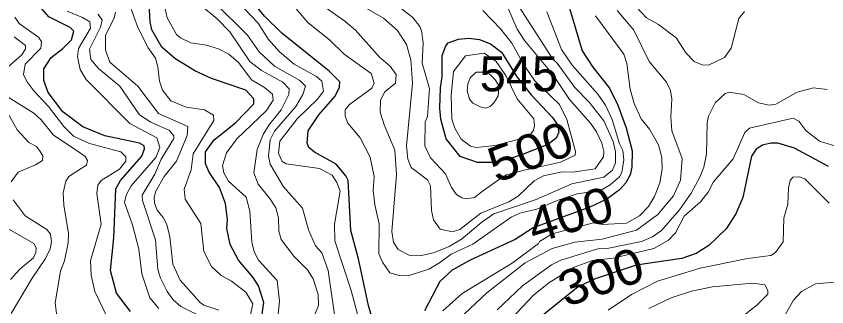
# Model space of a CAD drawing. Extents: x 673.6 to 698.9, y 7012 to 7040.1.
# Drawn here: x 684.337 to 686.183, y 7038.267 to 7038.929 of the extents above; entities that cross this region are included whole.
import ezdxf
from ezdxf.enums import TextEntityAlignment as Align

# ---------------------------------------------------------------- set-up
doc = ezdxf.new("R2010")
doc.units = 0
doc.header["$LTSCALE"] = 0.032
doc.layers.add('1', color=7, linetype='Continuous', lineweight=25)
doc.layers.add('2', color=7, linetype='Continuous', lineweight=13)
doc.layers.add('21', color=7, linetype='Continuous')
doc.layers.add('61', color=7, linetype='Continuous')

msp = doc.modelspace()

# ---------------------------------------------------------------- linework, layer by layer
at = {"layer": '1'}
for points in [[(685.584, 7038.9913), (685.626, 7038.85), (685.65, 7038.8129), (685.6885, 7038.765), (685.7073, 7038.7267), (685.7261, 7038.6745), (685.7399, 7038.6224), (685.7393, 7038.5853), (685.7352, 7038.5674), (685.7253, 7038.5493), (685.7108, 7038.5333), (685.6826, 7038.5122), (685.6432, 7038.4939), (685.5873, 7038.4734), (685.5141, 7038.4466), (685.4735, 7038.4201), (685.3708, 7038.3735), (685.3296, 7038.3502), (685.3016, 7038.3243), (685.2671, 7038.2575)], [(684.8953, 7038.2399), (684.901, 7038.2765), (684.8886, 7038.3146), (684.8764, 7038.3339), (684.8427, 7038.3731), (684.824, 7038.4092), (684.8166, 7038.4453), (684.8181, 7038.4654), (684.813, 7038.5024), (684.7994, 7038.539), (684.7763, 7038.5741), (684.7676, 7038.5928), (684.7679, 7038.6204), (684.7872, 7038.6472), (684.8361, 7038.6862), (684.8781, 7038.7295), (684.8781, 7038.7407), (684.8596, 7038.7604), (684.7812, 7038.7872), (684.7438, 7038.8049), (684.6983, 7038.8327), (684.6681, 7038.8587), (684.6454, 7038.8983), (684.6415, 7038.9161), (684.639, 7038.9713)], [(685.1511, 7038.2284), (685.1391, 7038.2698), (685.1165, 7038.3762), (685.0992, 7038.4411), (685.0931, 7038.5548), (685.0877, 7038.5656), (685.0654, 7038.5919), (685.016, 7038.6193), (685.0034, 7038.6303), (684.9998, 7038.6397), (685.0018, 7038.6682), (685.0258, 7038.7042), (685.0632, 7038.7468), (685.0735, 7038.7675), (685.0742, 7038.7795), (685.0493, 7038.8037), (684.9414, 7038.8902), (684.9021, 7038.9288), (684.8656, 7038.9744)], [(684.597, 7038.2567), (684.5649, 7038.2981), (684.5516, 7038.3496), (684.5586, 7038.4245), (684.5633, 7038.5354), (684.5743, 7038.5544), (684.623, 7038.6105), (684.629, 7038.6269), (684.6282, 7038.6335), (684.6176, 7038.6395), (684.5384, 7038.6562), (684.4882, 7038.6773), (684.4424, 7038.7114), (684.4096, 7038.7554), (684.3991, 7038.7827), (684.3992, 7038.8089), (684.4161, 7038.8349), (684.4429, 7038.8552), (684.4628, 7038.8752), (684.4679, 7038.895), (684.4598, 7038.903), (684.4112, 7038.9276), (684.3854, 7038.9565)], [(686.187, 7038.5863), (686.1095, 7038.6282), (686.0721, 7038.6396), (686.0557, 7038.6396), (686.0373, 7038.6353), (686.0224, 7038.6258), (686.0116, 7038.6103), (685.992, 7038.5162), (685.9762, 7038.4789), (685.954, 7038.4449), (685.9147, 7038.4064), (685.8861, 7038.3888), (685.8528, 7038.3769), (685.7488, 7038.3619), (685.6556, 7038.3309), (685.6171, 7038.3126), (685.5044, 7038.2224), (685.4441, 7038.1818), (685.3884, 7038.156)]]:
    msp.add_lwpolyline(points, dxfattribs=at)
msp.add_lwpolyline([(685.4778, 7038.7902), (685.5102, 7038.7497), (685.5581, 7038.6986), (685.5698, 7038.6818), (685.5729, 7038.665), (685.567, 7038.6513), (685.5478, 7038.6367), (685.4939, 7038.6152), (685.4608, 7038.6041), (685.4202, 7038.5954), (685.3874, 7038.5959), (685.3479, 7038.6094), (685.3164, 7038.6498), (685.3038, 7038.6942), (685.3014, 7038.7199), (685.303, 7038.7657), (685.3071, 7038.7909), (685.3071, 7038.8396), (685.3152, 7038.8615), (685.3207, 7038.8681), (685.3441, 7038.8771), (685.3678, 7038.8787), (685.3921, 7038.8758), (685.4171, 7038.8659), (685.442, 7038.8471)], close=True, dxfattribs=at)
at = {"layer": '2'}
for points in [[(685.4607, 7038.9855), (685.5594, 7038.8314), (685.5692, 7038.822), (685.6096, 7038.7663), (685.6418, 7038.733), (685.6757, 7038.6906), (685.6964, 7038.6437), (685.7023, 7038.6199), (685.7023, 7038.5948), (685.6952, 7038.5783), (685.6758, 7038.5623), (685.6027, 7038.5474), (685.5213, 7038.5113), (685.4247, 7038.4785), (685.3973, 7038.4601), (685.3511, 7038.4209), (685.3228, 7038.4045), (685.2872, 7038.3901), (685.2561, 7038.3833), (685.2336, 7038.3839), (685.2065, 7038.3977), (685.1959, 7038.4142), (685.1921, 7038.4388), (685.2027, 7038.5682), (685.1995, 7038.6241), (685.1748, 7038.6816), (685.1657, 7038.7107), (685.1667, 7038.7375), (685.1764, 7038.7569), (685.2008, 7038.7767), (685.2026, 7038.7959), (685.1889, 7038.8151), (685.1653, 7038.8349), (685.1093, 7038.8974), (685.0855, 7038.9179), (684.9937, 7038.9831)], [(685.456, 7038.9507), (685.4779, 7038.8996), (685.4947, 7038.8735), (685.5589, 7038.7964), (685.5975, 7038.7394), (685.6454, 7038.6851), (685.659, 7038.6656), (685.6711, 7038.6396), (685.6751, 7038.6218), (685.6744, 7038.6088), (685.6556, 7038.5815), (685.6045, 7038.5739), (685.5807, 7038.5747), (685.5377, 7038.5655), (685.5169, 7038.5543), (685.4799, 7038.5192), (685.4591, 7038.5065), (685.395, 7038.4801), (685.3471, 7038.4431), (685.3309, 7038.4378), (685.3024, 7038.4441), (685.2873, 7038.4648), (685.2825, 7038.4864), (685.2806, 7038.5429), (685.2733, 7038.5565), (685.2368, 7038.5843), (685.2292, 7038.6031), (685.2258, 7038.6335), (685.2397, 7038.7764), (685.2357, 7038.8299), (685.2257, 7038.8647), (685.2055, 7038.8966), (685.1737, 7038.9243), (685.0378, 7039.0032)], [(685.126, 7038.205), (685.0997, 7038.3044), (685.0623, 7038.4174), (685.0614, 7038.4555), (685.0744, 7038.5304), (685.0673, 7038.5503), (685.0561, 7038.5667), (685.0276, 7038.5818), (684.9519, 7038.5925), (684.9425, 7038.5984), (684.934, 7038.617), (684.9374, 7038.6444), (684.9764, 7038.6952), (685.0233, 7038.7404), (685.0363, 7038.7583), (685.0326, 7038.7812), (685.0208, 7038.7918), (684.9695, 7038.82), (684.9365, 7038.8475), (684.9114, 7038.8761), (684.888, 7038.9132), (684.8245, 7038.98)], [(684.9525, 7038.9723), (685.0009, 7038.9146), (685.051, 7038.8744), (685.0839, 7038.8424), (685.1451, 7038.7982), (685.1519, 7038.7768), (685.1466, 7038.7652), (685.0962, 7038.7278), (685.0862, 7038.7159), (685.0864, 7038.7015), (685.0923, 7038.685), (685.1205, 7038.6523), (685.1427, 7038.6082), (685.1518, 7038.564), (685.1502, 7038.5317), (685.1535, 7038.4992), (685.1633, 7038.4559), (685.1631, 7038.3875), (685.1709, 7038.3684), (685.1879, 7038.3446), (685.2123, 7038.3373), (685.234, 7038.3388), (685.2765, 7038.3528), (685.3012, 7038.367), (685.3277, 7038.3873), (685.3766, 7038.4094), (685.464, 7038.4711), (685.4838, 7038.4801), (685.5227, 7038.4891), (685.569, 7038.5094), (685.6146, 7038.5244), (685.6676, 7038.5318), (685.6897, 7038.5448), (685.7114, 7038.5632), (685.7167, 7038.5731), (685.7212, 7038.6015), (685.7189, 7038.6232), (685.7113, 7038.6385), (685.6948, 7038.6941), (685.6795, 7038.7264), (685.6618, 7038.7514), (685.6032, 7038.8177), (685.5793, 7038.8529), (685.5453, 7038.9391)], [(684.8674, 7038.2353), (684.8756, 7038.2739), (684.8594, 7038.3007), (684.8269, 7038.3252), (684.803, 7038.3389), (684.7814, 7038.3591), (684.7641, 7038.3928), (684.7575, 7038.4565), (684.7218, 7038.5126), (684.7189, 7038.5351), (684.7351, 7038.5788), (684.7394, 7038.6157), (684.7868, 7038.6912), (684.7863, 7038.7037), (684.7656, 7038.716), (684.7235, 7038.7216), (684.6889, 7038.736), (684.6698, 7038.7608), (684.6633, 7038.7807), (684.6595, 7038.8138), (684.6538, 7038.8332), (684.6372, 7038.8571), (684.614, 7038.9032), (684.594, 7038.958)], [(684.674, 7038.9569), (684.6803, 7038.9253), (684.7018, 7038.8873), (684.7105, 7038.88), (684.7345, 7038.8686), (684.7702, 7038.8632), (684.7971, 7038.8548), (684.8211, 7038.8427), (684.8436, 7038.8228), (684.8728, 7038.7839), (684.9026, 7038.7665), (684.9202, 7038.7514), (684.9217, 7038.7377), (684.9071, 7038.7146), (684.8392, 7038.6499), (684.8159, 7038.6178), (684.8068, 7038.5893), (684.8093, 7038.572), (684.8204, 7038.5529), (684.8601, 7038.5166), (684.8691, 7038.4851), (684.8733, 7038.4143), (684.879, 7038.3926), (684.8889, 7038.3734), (684.9313, 7038.3268), (684.9366, 7038.2802), (684.9307, 7038.2216)], [(685.0071, 7038.2251), (685.0252, 7038.2702), (685.0245, 7038.2954), (685.0134, 7038.3311), (685.0005, 7038.3509), (684.9688, 7038.3821), (684.94, 7038.4207), (684.9349, 7038.4391), (684.9339, 7038.4694), (684.9279, 7038.4923), (684.9147, 7038.5136), (684.8875, 7038.5465), (684.8782, 7038.5722), (684.8853, 7038.6254), (684.8989, 7038.6593), (684.9119, 7038.6807), (684.94, 7038.7156), (684.9577, 7038.751), (684.9587, 7038.7635), (684.9439, 7038.7784), (684.8953, 7038.8056), (684.8691, 7038.8261), (684.8235, 7038.8933), (684.7945, 7038.9231), (684.7584, 7038.9523)], [(684.7867, 7038.962), (684.8632, 7038.8861), (684.89, 7038.8481), (684.9251, 7038.8152), (684.9825, 7038.7825), (684.9954, 7038.7694), (684.9898, 7038.7504), (684.9736, 7038.7237), (684.9249, 7038.6672), (684.9152, 7038.6474), (684.9111, 7038.61), (684.9148, 7038.5918), (684.9452, 7038.5405), (684.9889, 7038.4921), (685.0022, 7038.4423), (685.0187, 7038.4063), (685.0332, 7038.3901), (685.0474, 7038.35), (685.0671, 7038.2123)], [(685.2107, 7038.9492), (685.2403, 7038.9258), (685.2561, 7038.9056), (685.2601, 7038.8959), (685.2635, 7038.8684), (685.2612, 7038.8217), (685.2783, 7038.7645), (685.2734, 7038.7005), (685.2686, 7038.6886), (685.2678, 7038.6339), (685.2805, 7038.6064), (685.3149, 7038.5696), (685.3287, 7038.539), (685.3398, 7038.5229), (685.3517, 7038.5151), (685.3618, 7038.5131), (685.3807, 7038.5164), (685.3983, 7038.5296), (685.4406, 7038.5604), (685.4535, 7038.5678), (685.494, 7038.5782), (685.5355, 7038.5871), (685.5767, 7038.5964), (685.6103, 7038.6121), (685.611, 7038.6207), (685.5911, 7038.6934), (685.5746, 7038.7279), (685.5176, 7038.7826), (685.4924, 7038.8197), (685.4661, 7038.8674), (685.441, 7038.8993), (685.3994, 7038.9418)], [(685.7499, 7038.9493), (685.7727, 7038.9253), (685.7999, 7038.9103), (685.8399, 7038.88), (685.8632, 7038.8445), (685.8813, 7038.8256), (685.8996, 7038.818), (685.9141, 7038.8172), (685.9503, 7038.8349), (685.9652, 7038.8564), (685.9833, 7038.9236), (685.9963, 7038.94)], [(684.4528, 7038.9402), (684.4878, 7038.9264), (684.5041, 7038.9164), (684.5059, 7038.902), (684.4781, 7038.8553), (684.4764, 7038.8372), (684.4823, 7038.8077), (684.4959, 7038.7845), (684.5957, 7038.6845), (684.657, 7038.6516), (684.6635, 7038.6297), (684.6546, 7038.6068), (684.5982, 7038.5429), (684.5872, 7038.5212), (684.5832, 7038.5044), (684.6012, 7038.454), (684.616, 7038.398), (684.6227, 7038.3418), (684.6409, 7038.2874), (684.6611, 7038.2634)], [(684.7669, 7038.2404), (684.7115, 7038.2678), (684.694, 7038.2832), (684.6803, 7038.3022), (684.6652, 7038.3325), (684.6592, 7038.3517), (684.6537, 7038.4197), (684.6243, 7038.5095), (684.6235, 7038.5217), (684.6521, 7038.5689), (684.6668, 7038.6031), (684.6956, 7038.6508), (684.6956, 7038.6565), (684.6855, 7038.6685), (684.6434, 7038.6879), (684.6177, 7038.7045), (684.5725, 7038.77), (684.524, 7038.8097), (684.5069, 7038.8304), (684.5034, 7038.8537), (684.5288, 7038.9039), (684.5321, 7038.9211), (684.5228, 7038.9339)], [(684.563, 7038.9384), (684.5594, 7038.9245), (684.5397, 7038.8858), (684.5396, 7038.852), (684.5495, 7038.8246), (684.6138, 7038.77), (684.661, 7038.7073), (684.7277, 7038.6779), (684.7263, 7038.6569), (684.7015, 7038.5989), (684.6739, 7038.5641), (684.6545, 7038.5307), (684.6506, 7038.5166), (684.6515, 7038.5028), (684.6574, 7038.4872), (684.6717, 7038.4706), (684.68, 7038.4542), (684.6865, 7038.4262), (684.6931, 7038.3642), (684.7102, 7038.328), (684.7555, 7038.2767), (684.7643, 7038.2706), (684.7981, 7038.2593)], [(685.2564, 7038.155), (685.409, 7038.2986), (685.4964, 7038.3669), (685.5576, 7038.3999), (685.6093, 7038.4142), (685.6715, 7038.4211), (685.7502, 7038.4413), (685.7988, 7038.4771), (685.834, 7038.5199), (685.8502, 7038.5555), (685.8541, 7038.6046), (685.8305, 7038.6679), (685.828, 7038.6996), (685.8305, 7038.7405), (685.8271, 7038.7599), (685.8181, 7038.7785), (685.7785, 7038.8259), (685.7438, 7038.897), (685.7061, 7038.9418)], [(685.6568, 7038.9299), (685.7212, 7038.8425), (685.7277, 7038.8211), (685.7353, 7038.7625), (685.7443, 7038.73), (685.7608, 7038.6956), (685.7793, 7038.6718), (685.8, 7038.6357), (685.8074, 7038.6074), (685.8084, 7038.5809), (685.8034, 7038.5492), (685.7911, 7038.518), (685.7773, 7038.4953), (685.7568, 7038.474), (685.7274, 7038.4573), (685.6725, 7038.4548), (685.6518, 7038.4587), (685.5575, 7038.4329), (685.5285, 7038.4161), (685.5266, 7038.4114), (685.4668, 7038.3661), (685.3525, 7038.2973), (685.3085, 7038.258)], [(684.3766, 7038.7589), (684.3606, 7038.7804), (684.3531, 7038.7961), (684.3569, 7038.8197), (684.3925, 7038.8561), (684.3941, 7038.8705), (684.3879, 7038.8805), (684.3434, 7038.9122), (684.333, 7038.9265)], [(684.3322, 7038.8824), (684.3578, 7038.8625), (684.3578, 7038.855), (684.3492, 7038.8413), (684.3071, 7038.8039)], [(686.1843, 7038.762), (686.1534, 7038.7661), (686.1162, 7038.7562), (686.0675, 7038.7285), (686.0519, 7038.726), (686.0275, 7038.7316), (685.9943, 7038.7507), (685.9608, 7038.7563), (685.9519, 7038.7533), (685.9294, 7038.7314), (685.9143, 7038.7014), (685.9112, 7038.6859), (685.9094, 7038.6149), (685.9032, 7038.5855), (685.8945, 7038.562), (685.8743, 7038.5256), (685.8482, 7038.4877), (685.807, 7038.4411), (685.7863, 7038.4264), (685.7614, 7038.4157), (685.6833, 7038.3998), (685.6616, 7038.3988), (685.5777, 7038.3735), (685.5561, 7038.3626), (685.4898, 7038.3146), (685.4323, 7038.2603)], [(684.5747, 7038.6203), (684.5034, 7038.6394), (684.4671, 7038.656), (684.4449, 7038.6775), (684.4103, 7038.7237), (684.3766, 7038.7589)], [(684.3179, 7038.7447), (684.3768, 7038.7078), (684.3933, 7038.6929), (684.4212, 7038.6578), (684.4823, 7038.618), (684.4938, 7038.6095), (684.499, 7038.6), (684.497, 7038.5896), (684.4845, 7038.5821), (684.4561, 7038.5635), (684.4498, 7038.5534), (684.4435, 7038.5266), (684.4451, 7038.4986), (684.4557, 7038.4341), (684.4549, 7038.4129), (684.4466, 7038.3714), (684.4376, 7038.3484), (684.4254, 7038.2759), (684.4304, 7038.2333)], [(684.3251, 7038.5516), (684.3412, 7038.5734), (684.3807, 7038.5906), (684.3964, 7038.6), (684.3973, 7038.6107), (684.3911, 7038.621), (684.3831, 7038.6323), (684.3654, 7038.6414), (684.3388, 7038.6702), (684.3171, 7038.7083)], [(685.9966, 7038.6642), (686.0073, 7038.674), (686.1067, 7038.697), (686.1201, 7038.6901), (686.1357, 7038.6688), (686.167, 7038.6441), (686.2066, 7038.6322)], [(685.8583, 7038.4733), (685.8959, 7038.5062), (685.9131, 7038.5285), (685.9255, 7038.5514), (685.97, 7038.6039), (685.9966, 7038.6642)], [(684.5461, 7038.2388), (684.516, 7038.302), (684.5072, 7038.3391), (684.506, 7038.3721), (684.5304, 7038.4552), (684.52, 7038.5255), (684.5224, 7038.5438), (684.5302, 7038.555), (684.5718, 7038.5808), (684.5864, 7038.5989), (684.5863, 7038.6083), (684.5747, 7038.6203)], [(686.1888, 7038.5032), (686.1333, 7038.5586), (686.1202, 7038.5631), (686.1059, 7038.5622), (686.1001, 7038.5549), (686.0961, 7038.5378), (686.095, 7038.5008), (686.0854, 7038.4687), (686.0837, 7038.4152), (686.0666, 7038.3909), (686.0556, 7038.3842), (686.0028, 7038.3773), (685.895, 7038.3553), (685.7974, 7038.3256), (685.7381, 7038.2951), (685.6856, 7038.259)], [(684.3248, 7038.2519), (684.3727, 7038.3324), (684.4035, 7038.3773), (684.4137, 7038.3993), (684.417, 7038.4149), (684.4143, 7038.4326), (684.4066, 7038.4429), (684.357, 7038.4739), (684.3297, 7038.5105)], [(685.4527, 7038.2275), (685.5148, 7038.2934), (685.5501, 7038.3213), (685.6076, 7038.3577), (685.6493, 7038.3723), (685.6964, 7038.3775), (685.7894, 7038.4), (685.8231, 7038.4186), (685.8384, 7038.4354), (685.8583, 7038.4733)], [(684.2978, 7038.4558), (684.3768, 7038.4111), (684.3817, 7038.4013), (684.3811, 7038.3906), (684.3757, 7038.3789), (684.3446, 7038.3526), (684.3234, 7038.329)], [(685.7777, 7038.2629), (685.8286, 7038.2878), (685.8749, 7038.3026), (685.9233, 7038.3126), (686.0139, 7038.3207), (686.0425, 7038.3174), (686.0491, 7038.304), (686.049, 7038.2955), (686.0242, 7038.2711), (685.9806, 7038.2365)], [(686.2118, 7038.135), (686.1143, 7038.1252), (686.0818, 7038.1343), (686.0707, 7038.1424), (686.0632, 7038.1551), (686.0682, 7038.1934), (686.0828, 7038.2384), (686.1073, 7038.2825), (686.1258, 7038.3018), (686.1579, 7038.3191), (686.2111, 7038.324)]]:
    msp.add_lwpolyline(points, dxfattribs=at)
for points in [[(685.4522, 7038.7941), (685.4778, 7038.7411), (685.5162, 7038.6949), (685.5176, 7038.6803), (685.5154, 7038.6688), (685.508, 7038.6605), (685.4738, 7038.6466), (685.4276, 7038.6345), (685.3848, 7038.6298), (685.3717, 7038.6332), (685.3507, 7038.6487), (685.3359, 7038.6738), (685.3294, 7038.6942), (685.3277, 7038.7488), (685.333, 7038.8032), (685.3605, 7038.839), (685.4024, 7038.845), (685.43, 7038.8256)], [(685.3843, 7038.8012), (685.3707, 7038.7886), (685.3655, 7038.774), (685.3644, 7038.7593), (685.3697, 7038.7404), (685.377, 7038.731), (685.3938, 7038.7226), (685.4064, 7038.7195), (685.4168, 7038.7237), (685.4242, 7038.731), (685.4294, 7038.7383), (685.4346, 7038.7478), (685.4357, 7038.7551), (685.4357, 7038.7635), (685.4357, 7038.7719), (685.4284, 7038.7834), (685.4189, 7038.7939), (685.4147, 7038.797), (685.4032, 7038.8012), (685.3969, 7038.8012)]]:
    msp.add_lwpolyline(points, close=True, dxfattribs=at)

# ---------------------------------------------------------------- texts
at = {"layer": '21'}
msp.add_text('545', height=0.08, dxfattribs=at).set_placement((685.3927, 7038.7579))
at = {"layer": '61', "width": 1.1}
for s, rotation, p in [('500', 20.815, (685.5222, 7038.5832)), ('400', 16.843, (685.6104, 7038.4386)), ('300', 18.977, (685.6817, 7038.2976))]:
    msp.add_text(s, height=0.08, rotation=rotation, dxfattribs=at).set_placement(p, align=Align.CENTER)

doc.saveas('drawing.dxf')
